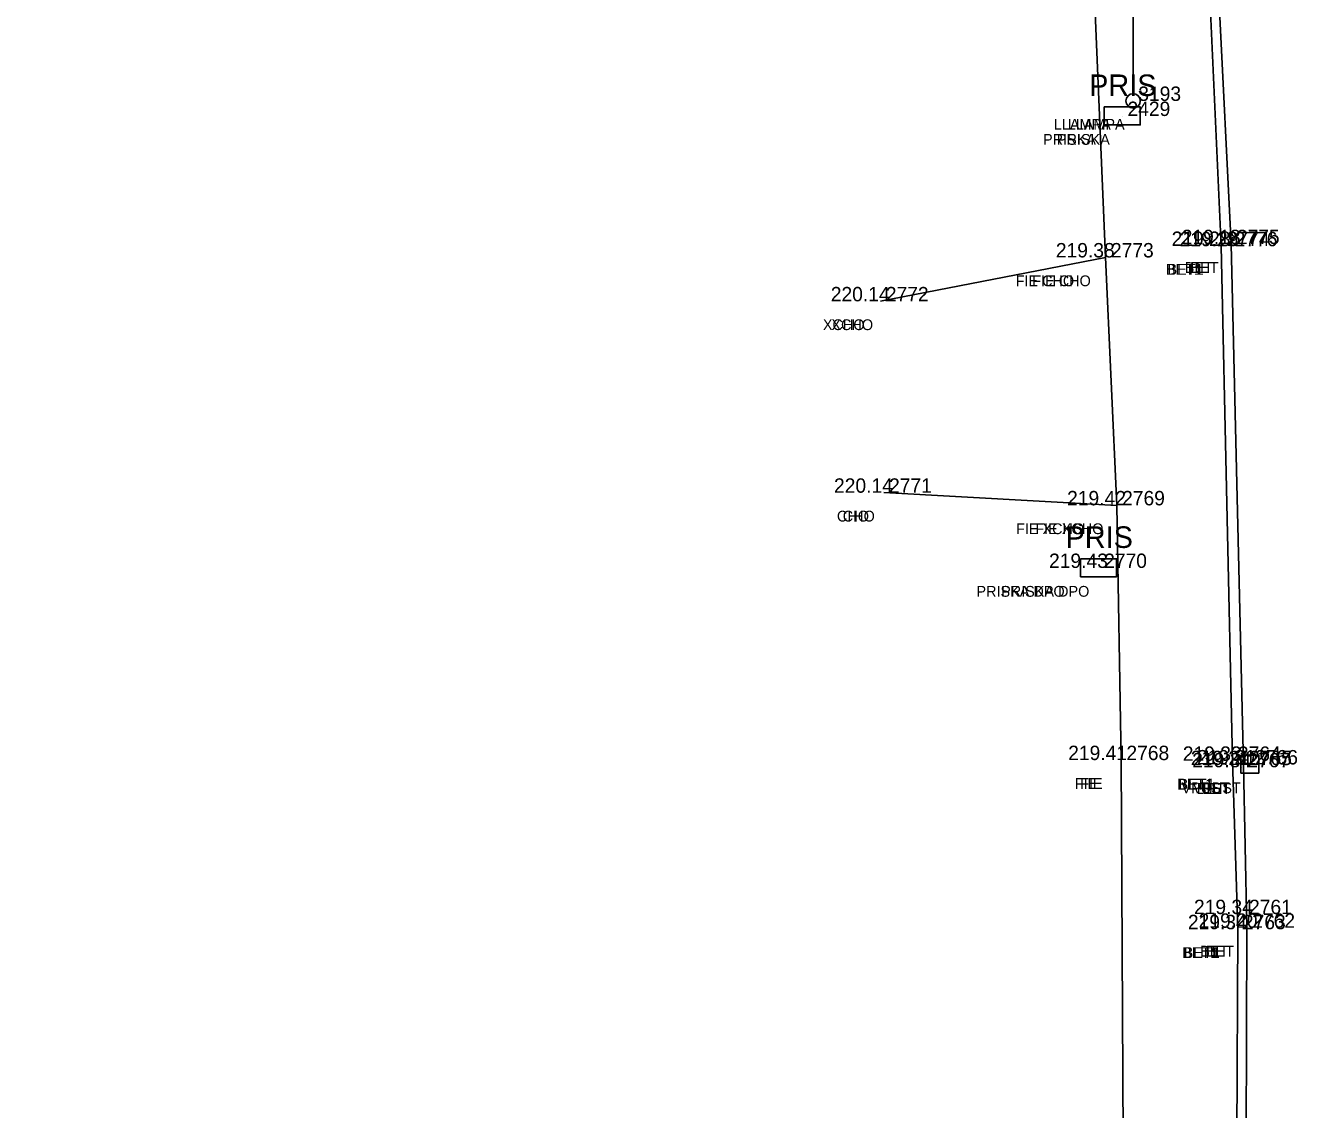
# Model space of a CAD drawing. Extents: x -471047 to -470889, y -1102859 to -1102000.
# Drawn here: x -470967.07 to -470931.62, y -1102085.77 to -1102055.64 of the extents above; entities that cross this region are included whole.
import ezdxf

# ---------------------------------------------------------------- set-up
doc = ezdxf.new("R2010")
doc.units = 0
for name, color, linetype in [('Vrstva 1', 7, 'Continuous'), ('Vrstva 23', 7, 'Continuous'), ('Vrstva 25', 7, 'Continuous'), ('Vrstva 34', 7, 'Continuous'), ('Vrstva 35', 7, 'Continuous'), ('Vrstva 36', 7, 'Continuous'), ('Vrstva 38', 7, 'Continuous'), ('Vrstva 7', 7, 'Continuous'), ('Vrstva 8', 7, 'Continuous')]:
    doc.layers.add(name, color=color, linetype=linetype)

msp = doc.modelspace()

# ---------------------------------------------------------------- linework, layer by layer
at = {"layer": 'Vrstva 1'}
for points in [[(-471040.344, -1102858.385), (-471031.676, -1102846.187), (-471026.357, -1102838.629), (-471023.212, -1102833.975), (-471019.21, -1102827.465), (-471016.861, -1102823.272), (-471013.099, -1102815.912), (-471010.824, -1102810.955), (-471007.329, -1102802.292), (-471005.34, -1102796.515), (-471002.842, -1102787.838), (-471001.3, -1102780.997), (-471000.19, -1102774.713), (-470999.247, -1102768.204), (-470998.794, -1102764.784), (-470997.199, -1102751.812), (-470994.899, -1102732.807), (-470992.551, -1102713.262), (-470990.326, -1102694.887), (-470988.122, -1102676.57), (-470985.812, -1102657.305), (-470983.537, -1102638.407), (-470981.386, -1102620.622), (-470979.843, -1102608.014), (-470976.377, -1102579.253), (-470972.945, -1102550.69), (-470970.475, -1102530.206), (-470967.905, -1102508.801), (-470965.053, -1102485.131), (-470962.734, -1102465.9), (-470960.173, -1102444.812), (-470957.795, -1102425.103), (-470954.965, -1102401.839), (-470953.834, -1102392.574), (-470952.33, -1102379.985), (-470950.744, -1102366.853), (-470948.978, -1102352.106), (-470947.037, -1102335.844), (-470944.949, -1102318.462), (-470944.013, -1102310.745), (-470942.39, -1102297.267), (-470939.519, -1102273.45), (-470937.593, -1102257.43), (-470936.064, -1102244.81), (-470934.114, -1102228.634), (-470931.621, -1102207.856), (-470929.536, -1102190.857), (-470926.572, -1102166.31), (-470924.91, -1102152.663), (-470923.413, -1102140.333), (-470921.923, -1102127.669), (-470921.155, -1102120.084), (-470920.446, -1102109.574), (-470919.912, -1102099.137), (-470919.63, -1102088.981), (-470919.523, -1102081.193), (-470919.563, -1102070.395), (-470919.714, -1102064.236), (-470920.134, -1102054.704), (-470920.462, -1102047.615), (-470920.599, -1102044.52), (-470920.743, -1102041.873), (-470921.125, -1102034.455), (-470921.774, -1102030.337), (-470922.418, -1102027.787), (-470923.734, -1102023.93), (-470924.872, -1102021.434), (-470926.752, -1102018.182), (-470927.953, -1102016.45), (-470929.616, -1102014.424), (-470932.252, -1102011.756), (-470935.111, -1102009.425), (-470938.391, -1102007.371), (-470942.651, -1102005.401)], [(-471041.328, -1102857.18), (-471032.144, -1102844.242), (-471027.583, -1102837.763), (-471024.388, -1102833.028), (-471020.451, -1102826.6), (-471018.089, -1102822.378), (-471014.542, -1102815.445), (-471012.233, -1102810.418), (-471009.247, -1102803.108), (-471006.795, -1102796.098), (-471004.315, -1102787.532), (-471002.782, -1102780.723), (-471001.674, -1102774.458), (-471000.75, -1102768.095), (-471000.28, -1102764.601), (-470998.692, -1102751.741), (-470996.378, -1102732.635), (-470994.028, -1102713.058), (-470991.808, -1102694.749), (-470989.616, -1102676.447), (-470987.284, -1102657.013), (-470985.031, -1102638.272), (-470982.87, -1102620.431), (-470981.334, -1102607.933), (-470977.881, -1102579.263), (-470974.429, -1102550.492), (-470971.964, -1102530.054), (-470969.391, -1102508.607), (-470966.54, -1102484.984), (-470964.231, -1102465.853), (-470961.679, -1102444.752), (-470959.304, -1102425.078), (-470956.455, -1102401.634), (-470955.339, -1102392.489), (-470953.812, -1102379.71), (-470952.249, -1102366.808), (-470950.479, -1102352.023), (-470948.536, -1102335.868), (-470946.426, -1102318.233), (-470945.493, -1102310.531), (-470943.864, -1102297.013), (-470940.984, -1102273.071), (-470939.078, -1102257.195), (-470937.559, -1102244.684), (-470935.592, -1102228.353), (-470933.101, -1102207.653), (-470931.011, -1102190.57), (-470928.046, -1102166.021), (-470926.409, -1102152.578), (-470924.898, -1102140.121), (-470923.427, -1102127.544), (-470922.647, -1102119.826), (-470921.919, -1102109.229), (-470921.42, -1102099.134), (-470921.127, -1102089.016), (-470921.023, -1102081.453), (-470921.061, -1102070.468), (-470921.209, -1102064.314), (-470921.666, -1102053.966), (-470922.156, -1102043.345), (-470922.299, -1102039.934), (-470922.637, -1102034.36), (-470923.091, -1102031.241), (-470923.847, -1102028.247), (-470925.083, -1102024.594), (-470926.222, -1102022.086), (-470928.04, -1102018.943), (-470929.138, -1102017.357), (-470930.929, -1102015.175), (-470933.062, -1102013.049), (-470936.379, -1102010.368), (-470939.169, -1102008.662), (-470942.899, -1102006.906), (-470945.661, -1102005.908)], [(-471043.557, -1102855.955), (-471035.129, -1102844.026), (-471029.872, -1102836.499), (-471026.577, -1102831.578), (-471022.675, -1102825.415), (-471020.123, -1102821.053), (-471016.667, -1102814.59), (-471014.208, -1102809.45), (-471011.177, -1102802.451), (-471008.55, -1102795.333), (-471006.082, -1102787.209), (-471004.464, -1102780.376), (-471003.265, -1102774.167), (-471002.327, -1102767.948), (-471001.636, -1102762.527), (-471000.297, -1102751.605), (-470997.959, -1102732.524), (-470995.602, -1102712.802), (-470993.412, -1102694.623), (-470991.21, -1102676.17), (-470988.891, -1102656.857), (-470986.625, -1102638.083), (-470984.455, -1102620.195), (-470982.936, -1102607.733), (-470979.497, -1102579.223), (-470976.023, -1102550.279), (-470973.554, -1102529.822), (-470970.991, -1102508.497), (-470968.146, -1102484.787), (-470965.835, -1102465.72), (-470963.284, -1102444.529), (-470960.91, -1102424.942), (-470958.043, -1102401.343), (-470956.946, -1102392.356), (-470955.396, -1102379.408), (-470953.851, -1102366.636), (-470952.049, -1102351.733), (-470950.124, -1102335.611), (-470948.034, -1102318.083), (-470947.094, -1102310.328), (-470945.421, -1102296.51), (-470942.58, -1102272.848), (-470940.675, -1102256.948), (-470939.176, -1102244.526), (-470937.187, -1102228.174), (-470934.708, -1102207.467), (-470932.621, -1102190.433), (-470929.634, -1102165.778), (-470928.004, -1102152.415), (-470926.45, -1102139.595), (-470925.003, -1102127.418), (-470924.249, -1102119.695), (-470923.515, -1102109.093), (-470923.018, -1102099.069), (-470922.711, -1102088.911), (-470922.643, -1102081.356), (-470922.797, -1102070.414), (-470923.018, -1102064.454), (-470923.52, -1102053.203), (-470923.823, -1102047.529), (-470924.123, -1102041.506), (-470924.462, -1102037.486), (-470924.934, -1102031.904), (-470925.664, -1102028.672), (-470926.771, -1102025.506), (-470927.959, -1102022.914), (-470929.674, -1102020.028), (-470930.76, -1102018.498), (-470932.447, -1102016.478), (-470935.215, -1102013.816), (-470937.644, -1102011.98), (-470940.381, -1102010.371), (-470943.968, -1102008.669), (-470947.145, -1102007.524), (-470950.874, -1102006.74)], [(-471044.756, -1102855.056), (-471036.376, -1102843.177), (-471031.167, -1102835.741), (-471027.859, -1102830.8), (-471023.934, -1102824.593), (-471021.43, -1102820.312), (-471018.011, -1102813.91), (-471015.536, -1102808.75), (-471012.578, -1102801.897), (-471009.95, -1102794.77), (-471007.561, -1102786.914), (-471005.936, -1102780.074), (-471004.727, -1102773.818), (-471003.828, -1102767.827), (-471003.121, -1102762.345), (-471001.787, -1102751.467), (-470999.446, -1102732.348), (-470997.073, -1102712.539), (-470994.902, -1102694.521), (-470992.696, -1102676.023), (-470990.376, -1102656.68), (-470988.131, -1102638.071), (-470985.947, -1102620.018), (-470984.417, -1102607.512), (-470980.993, -1102579.08), (-470977.514, -1102550.137), (-470975.048, -1102529.649), (-470972.488, -1102508.37), (-470969.618, -1102484.508), (-470967.34, -1102465.669), (-470964.767, -1102444.39), (-470962.402, -1102424.781), (-470959.534, -1102401.193), (-470958.432, -1102392.151), (-470956.883, -1102379.208), (-470955.335, -1102366.424), (-470953.535, -1102351.506), (-470951.606, -1102335.399), (-470949.519, -1102317.94), (-470948.575, -1102310.159), (-470946.889, -1102296.144), (-470944.056, -1102272.618), (-470942.139, -1102256.659), (-470940.657, -1102244.341), (-470938.638, -1102227.749), (-470936.19, -1102207.298), (-470934.102, -1102190.255), (-470931.124, -1102165.639), (-470929.492, -1102152.254), (-470927.915, -1102139.252), (-470926.46, -1102127.103), (-470925.74, -1102119.604), (-470925.012, -1102108.913), (-470924.523, -1102099.054), (-470924.217, -1102088.866), (-470924.148, -1102081.334), (-470924.301, -1102070.391), (-470924.518, -1102064.43), (-470924.97, -1102054.435), (-470925.588, -1102041.569), (-470925.963, -1102035.313), (-470926.405, -1102032.225), (-470927.078, -1102029.198), (-470928.123, -1102026.148), (-470929.318, -1102023.558), (-470930.84, -1102020.97), (-470931.868, -1102019.515), (-470933.443, -1102017.605), (-470936.26, -1102014.885), (-470938.429, -1102013.255), (-470941.213, -1102011.639), (-470944.847, -1102009.927), (-470947.723, -1102008.912), (-470951.444, -1102008.161), (-470954.511, -1102007.931), (-470957.895, -1102008.041)]]:
    msp.add_spline(points, degree=3, dxfattribs=at)
at = {"layer": 'Vrstva 23'}
msp.add_line((-470936.275, -1102055.04), (-470936.275, -1102057.54), dxfattribs=at)
for points in [[(-470937.078, -1102057.908), (-470936.078, -1102057.908), (-470936.078, -1102058.408), (-470937.078, -1102058.408)], [(-470937.734, -1102070.466), (-470936.734, -1102070.466), (-470936.734, -1102070.966), (-470937.734, -1102070.966)]]:
    msp.add_lwpolyline(points, close=True, dxfattribs=at)
msp.add_circle((-470936.275, -1102057.74), 0.2, dxfattribs=at)
at = {"layer": 'Vrstva 25'}
for p, q in [((-470933.283, -1102075.925), (-470933.283, -1102076.425)), ((-470932.783, -1102075.925), (-470933.283, -1102075.925)), ((-470932.783, -1102076.425), (-470932.783, -1102075.925)), ((-470933.283, -1102076.175), (-470932.783, -1102076.175)), ((-470933.283, -1102076.425), (-470932.783, -1102076.425))]:
    msp.add_line(p, q, dxfattribs=at)
at = {"layer": 'Vrstva 34'}
for p, q in [((-470936.28, -1102057.74), (-470936.28, -1102057.74)), ((-470936.58, -1102058.16), (-470936.58, -1102058.16)), ((-470933.82, -1102061.77), (-470933.82, -1102061.77)), ((-470933.6, -1102061.78), (-470933.6, -1102061.78)), ((-470933.54, -1102061.72), (-470933.54, -1102061.72)), ((-470937.04, -1102062.09), (-470937.04, -1102062.09)), ((-470943.3, -1102063.31), (-470943.3, -1102063.31)), ((-470943.21, -1102068.63), (-470943.21, -1102068.63)), ((-470936.73, -1102068.98), (-470936.73, -1102068.98)), ((-470937.23, -1102070.72), (-470937.23, -1102070.72)), ((-470936.61, -1102076.06), (-470936.61, -1102076.06)), ((-470933.51, -1102076.08), (-470933.51, -1102076.08)), ((-470933.25, -1102076.26), (-470933.25, -1102076.26)), ((-470933.2, -1102076.2), (-470933.2, -1102076.2)), ((-470933.03, -1102076.18), (-470933.03, -1102076.18)), ((-470933.2, -1102080.34), (-470933.2, -1102080.34)), ((-470933.37, -1102080.76), (-470933.37, -1102080.76)), ((-470933.11, -1102080.72), (-470933.11, -1102080.72))]:
    msp.add_line(p, q, dxfattribs=at)
at = {"layer": 'Vrstva 7'}
for p, q in [((-470933.824, -1102061.773), (-470934.243, -1102052.677)), ((-470933.509, -1102076.079), (-470933.824, -1102061.773)), ((-470933.367, -1102080.759), (-470933.509, -1102076.079)), ((-470933.412, -1102090.565), (-470933.367, -1102080.759))]:
    msp.add_line(p, q, dxfattribs=at)
at = {"layer": 'Vrstva 8'}
for p, q in [((-470937.045, -1102062.094), (-470937.467, -1102051.924)), ((-470933.544, -1102061.72), (-470934.006, -1102052.591)), ((-470933.204, -1102076.198), (-470933.544, -1102061.72)), ((-470943.299, -1102063.308), (-470937.045, -1102062.094)), ((-470936.728, -1102068.984), (-470937.045, -1102062.094)), ((-470936.728, -1102068.984), (-470943.207, -1102068.626)), ((-470936.606, -1102076.059), (-470936.728, -1102068.984)), ((-470936.546, -1102087.436), (-470936.606, -1102076.059)), ((-470933.114, -1102080.717), (-470933.204, -1102076.198)), ((-470933.137, -1102090.427), (-470933.114, -1102080.717))]:
    msp.add_line(p, q, dxfattribs=at)

# ---------------------------------------------------------------- texts
at = {"layer": 'Vrstva 23'}
for p in [(-470937.498, -1102057.606), (-470938.154, -1102070.164)]:
    msp.add_text('PRIS', height=0.6, dxfattribs=at).set_placement(p)
at = {"layer": 'Vrstva 35'}
for s, p in [('LLAMPA', (-470938.48, -1102058.54)), ('LLAMPA', (-470938.094, -1102058.54)), ('PRISKA', (-470938.78, -1102058.96)), ('PRISKA', (-470938.394, -1102058.96)), ('BET1', (-470935.362, -1102062.57)), ('BET1', (-470935.32, -1102062.57)), ('BET', (-470934.84, -1102062.52)), ('BET', (-470934.679, -1102062.52)), ('FIE CHO', (-470939.541, -1102062.89)), ('FIE CHO', (-470939.079, -1102062.89)), ('XCHO', (-470944.901, -1102064.11)), ('XCHO', (-470944.664, -1102064.11)), ('CHO', (-470944.511, -1102069.43)), ('CHO', (-470944.349, -1102069.43)), ('FIE XCHO', (-470939.531, -1102069.78)), ('FIE XCHO', (-470938.994, -1102069.78)), ('PRISKA DPO', (-470940.631, -1102071.52)), ('PRISKA DPO', (-470939.945, -1102071.52)), ('FIE', (-470937.898, -1102076.86)), ('FIE', (-470937.749, -1102076.86)), ('BET1', (-470935.052, -1102076.88)), ('BET1', (-470935.01, -1102076.88)), ('VPUST', (-470934.93, -1102076.98)), ('VPUST', (-470934.619, -1102076.98)), ('BET', (-470934.5, -1102077)), ('BET', (-470934.339, -1102077)), ('BET1', (-470934.912, -1102081.56)), ('BET1', (-470934.87, -1102081.56)), ('BET', (-470934.41, -1102081.52)), ('BET', (-470934.249, -1102081.52))]:
    msp.add_text(s, height=0.3, dxfattribs=at).set_placement(p)
at = {"layer": 'Vrstva 36'}
for s, p in [(' 3193', (-470936.28, -1102057.74)), (' 2429', (-470936.58, -1102058.16)), (' 2774', (-470933.82, -1102061.77)), (' 2776', (-470933.6, -1102061.78)), (' 2775', (-470933.54, -1102061.72)), (' 2773', (-470937.04, -1102062.09)), (' 2772', (-470943.3, -1102063.31)), (' 2771', (-470943.21, -1102068.63)), (' 2769', (-470936.73, -1102068.98)), (' 2770', (-470937.23, -1102070.72)), (' 2768', (-470936.61, -1102076.06)), (' 2764', (-470933.51, -1102076.08)), (' 2767', (-470933.25, -1102076.26)), (' 2765', (-470933.2, -1102076.2)), (' 2766', (-470933.03, -1102076.18)), (' 2761', (-470933.2, -1102080.34)), (' 2763', (-470933.37, -1102080.76)), (' 2762', (-470933.11, -1102080.72))]:
    msp.add_text(s, height=0.4, dxfattribs=at).set_placement(p)
at = {"layer": 'Vrstva 38'}
for s, p in [('219.28 ', (-470935.204, -1102061.77)), ('219.29 ', (-470934.984, -1102061.78)), ('219.18 ', (-470934.924, -1102061.72)), ('219.38 ', (-470938.424, -1102062.09)), ('220.14 ', (-470944.682, -1102063.31)), ('220.14 ', (-470944.592, -1102068.63)), ('219.42 ', (-470938.111, -1102068.98)), ('219.43 ', (-470938.613, -1102070.72)), ('219.41 ', (-470938.08, -1102076.06)), ('219.33 ', (-470934.893, -1102076.08)), ('219.21 ', (-470934.67, -1102076.2)), ('219.34 ', (-470934.632, -1102076.26)), ('219.21 ', (-470934.5, -1102076.18)), ('219.34 ', (-470934.582, -1102080.34)), ('219.34 ', (-470934.752, -1102080.76)), ('219.20 ', (-470934.453, -1102080.72))]:
    msp.add_text(s, height=0.4, dxfattribs=at).set_placement(p)

doc.saveas('drawing.dxf')
